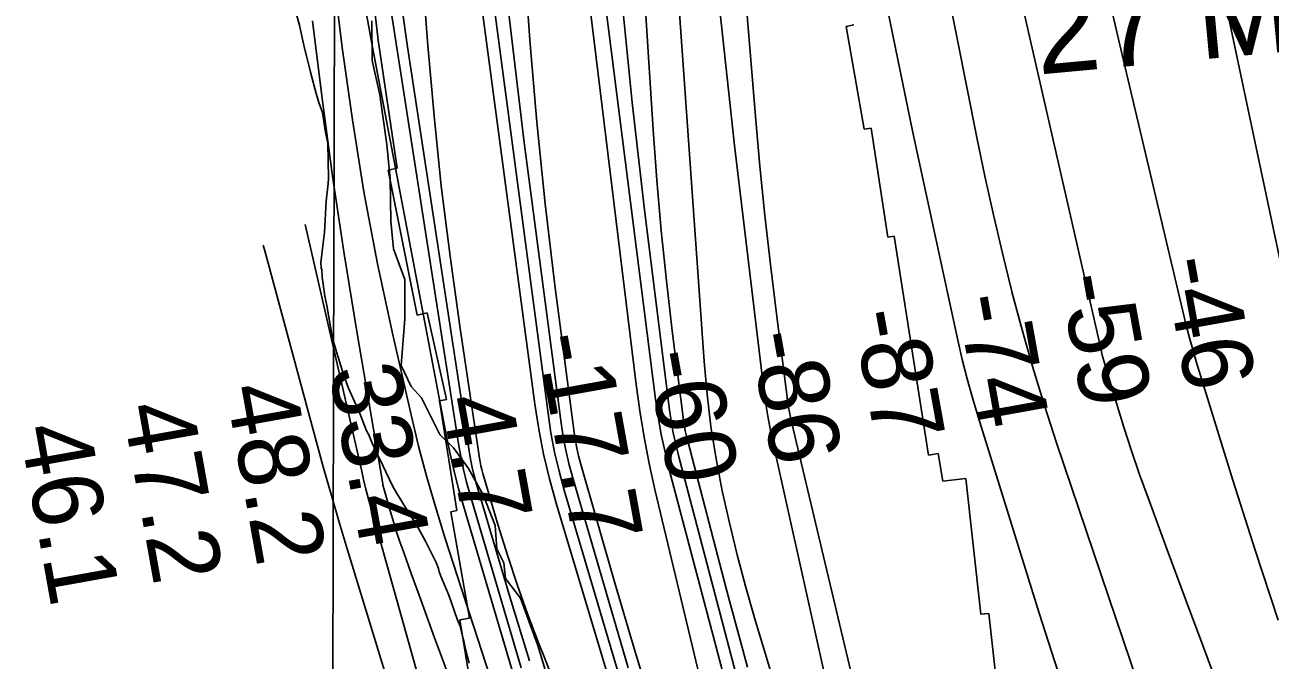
# Model space of a CAD drawing. Extents: x 3177185 to 3215018, y 812988 to 838321.
# Drawn here: x 3196772 to 3197957, y 820661 to 821266 of the extents above; entities that cross this region are included whole.
import ezdxf

# ---------------------------------------------------------------- set-up
doc = ezdxf.new("R2010")
doc.units = 0
for name, color, linetype in [('V-GRID-MAJR', 7, 'Continuous'), ('V-RIVR-EDGE', 7, 'Continuous'), ('V-RIVR-RANG', 7, 'Continuous'), ('V-RIVR-RANG-IDEN', 7, 'Continuous'), ('V-RRAP-RVMT', 7, 'Continuous'), ('V-SITE-VEGE', 7, 'Continuous'), ('V-TOPO-DPTH', 7, 'Continuous'), ('V-TOPO-MAJR', 7, 'Continuous'), ('V-TOPO-MINR', 7, 'Continuous'), ('V-TOPO-WATR', 7, 'Continuous')]:
    doc.layers.add(name, color=color, linetype=linetype)

msp = doc.modelspace()

# ---------------------------------------------------------------- linework, layer by layer
at = {"layer": 'V-GRID-MAJR'}
msp.add_spline([(3197059.7, 818362.7), (3197073.8, 824421.5), (3197087.9, 830483.8), (3197102, 836546.1), (3197102, 836549.5)], degree=3, dxfattribs=at)
at = {"layer": 'V-RIVR-EDGE'}
msp.add_lwpolyline([(3197102.2, 821270.3), (3197102.5, 821232.4), (3197109.9, 821199.8), (3197116.7, 821152.4), (3197119.6, 821119.8), (3197120.4, 821079.4), (3197123, 821052.9), (3197133.8, 821023.7), (3197133.7, 820986.3), (3197130.1, 820942), (3197139.6, 820922), (3197149.6, 820911.1), (3197166.9, 820876.3), (3197179.9, 820863.6), (3197194.2, 820844), (3197208.4, 820818.8), (3197219.7, 820789.6), (3197221.4, 820767.5), (3197227.8, 820754), (3197229.6, 820739.2), (3197243.9, 820720.5), (3197260.3, 820675.2), (3197274.1, 820629.1)], dxfattribs=at)
at = {"layer": 'V-RRAP-RVMT'}
for p, q in [((3197092.9, 821386.5), (3197108.2, 821251.6)), ((3197553.8, 821264.9), (3197561.1, 821266.3)), ((3197570.8, 821167.1), (3197553.8, 821264.9)), ((3197108.2, 821251.6), (3197126.4, 821129.8)), ((3197577.4, 821168.1), (3197570.8, 821167.1)), ((3197593.5, 821064.3), (3197577.4, 821168.1)), ((3197126.4, 821129.8), (3197117.8, 821128.1)), ((3197117.8, 821128.1), (3197145.5, 820990)), ((3197599.3, 821065.1), (3197593.5, 821064.3)), ((3197632.2, 820856.7), (3197599.3, 821065.1)), ((3197145.5, 820990), (3197155.1, 820992)), ((3197155.1, 820992), (3197173.5, 820909.6)), ((3197173.5, 820909.6), (3197166.6, 820908.3)), ((3197166.6, 820908.3), (3197183.3, 820803.9)), ((3197641.4, 820858.3), (3197632.2, 820856.7)), ((3197645.8, 820831.8), (3197641.4, 820858.3)), ((3197667.6, 820834.3), (3197645.8, 820831.8)), ((3197682, 820705.1), (3197667.6, 820834.3)), ((3197183.3, 820803.9), (3197177.5, 820802.7)), ((3197177.5, 820802.7), (3197195.1, 820701.5)), ((3197689.4, 820705.8), (3197682, 820705.1)), ((3197704.8, 820571.3), (3197689.4, 820705.8)), ((3197195.1, 820701.5), (3197185.9, 820699.8)), ((3197185.9, 820699.8), (3197221.8, 820485.6))]:
    msp.add_line(p, q, dxfattribs=at)
at = {"layer": 'V-SITE-VEGE'}
for p, q in [((3197024.2, 821298.7), (3197033.4, 821266.1)), ((3197033.4, 821266.1), (3197034.7, 821260)), ((3197034.7, 821260), (3197037.6, 821247.1)), ((3197037.6, 821247.1), (3197043.9, 821221.3)), ((3197043.9, 821221.3), (3197049.4, 821201.1)), ((3197049.4, 821201.1), (3197051.9, 821192.3)), ((3197051.9, 821192.3), (3197055.2, 821183)), ((3197055.2, 821183), (3197056.9, 821172.1)), ((3197056.9, 821172.1), (3197057.8, 821165.6)), ((3197057.8, 821165.6), (3197060.4, 821153.5)), ((3197060.4, 821153.5), (3197061.1, 821120.4)), ((3197061.1, 821120.4), (3197060.7, 821115.1)), ((3197060.7, 821115.1), (3197058.8, 821098.5)), ((3197058.8, 821098.5), (3197057.1, 821068.6)), ((3197056, 821058.5), (3197053.7, 821039.9)), ((3197057.1, 821068.6), (3197056, 821058.5)), ((3197053.7, 821039.9), (3197054.2, 821035)), ((3197054.2, 821035), (3197054.6, 821033)), ((3197054.6, 821033), (3197055.1, 821026.1)), ((3197055.1, 821026.1), (3197057.7, 821008)), ((3197057.7, 821008), (3197059.4, 820999.1)), ((3197059.4, 820999.1), (3197064.9, 820967.6)), ((3197064.9, 820967.6), (3197069.9, 820950.7)), ((3197069.9, 820950.7), (3197074.5, 820936.6)), ((3197074.5, 820936.6), (3197079.9, 820920.9)), ((3197079.9, 820920.9), (3197090.7, 820897.1)), ((3197090.7, 820897.1), (3197097.3, 820879.8)), ((3197097.3, 820879.8), (3197099.4, 820875.8)), ((3197099.4, 820875.8), (3197102.7, 820868.1)), ((3197102.7, 820868.1), (3197106, 820860.5)), ((3197106, 820860.5), (3197113, 820846)), ((3197113, 820846), (3197122, 820827.5)), ((3197122, 820827.5), (3197125.8, 820820.6)), ((3197125.8, 820820.6), (3197129.9, 820814.2)), ((3197129.9, 820814.2), (3197133.6, 820807.8)), ((3197133.6, 820807.8), (3197139.7, 820798.1)), ((3197139.7, 820798.1), (3197144.6, 820790.9)), ((3197144.6, 820790.9), (3197153.7, 820774)), ((3197153.7, 820774), (3197163.6, 820754.3)), ((3197163.6, 820754.3), (3197165.6, 820748.6)), ((3197165.6, 820748.6), (3197166.5, 820745.4)), ((3197166.5, 820745.4), (3197168.6, 820739.8)), ((3197168.6, 820739.8), (3197175.6, 820723.3)), ((3197175.6, 820723.3), (3197183.5, 820700.3)), ((3197183.5, 820700.3), (3197186.4, 820693.9)), ((3197186.4, 820693.9), (3197187.6, 820688.2)), ((3197187.6, 820688.2), (3197189.3, 820681.8)), ((3197189.3, 820681.8), (3197190.2, 820678.1)), ((3197190.2, 820678.1), (3197191.4, 820671.7)), ((3197191.4, 820671.7), (3197194.8, 820658.4))]:
    msp.add_line(p, q, dxfattribs=at)
at = {"layer": 'V-TOPO-DPTH'}
for points in [[(3197109.9, 822904.9), (3197020.7, 821952.5), (3197020.4, 821949.3), (3197020.2, 821946.1), (3197019.9, 821942.9), (3197019.7, 821939.6), (3197019.4, 821933.6), (3197019.4, 821933.2), (3197019.4, 821933), (3197019.4, 821932.8), (3197020.1, 821926.6), (3197020.5, 821923.3), (3197020.9, 821920), (3197021.4, 821916.7), (3197021.9, 821913.4), (3197184.9, 820867.5), (3197187.1, 820855.2), (3197189.5, 820843), (3197192.5, 820830.9), (3197195.8, 820818.9), (3197244.5, 820654)], [(3197453.4, 820481.7), (3197371.8, 820823.8), (3197366.3, 820848.7), (3197361.4, 820873.6), (3197357.3, 820898.8), (3197353.8, 820924), (3197260.6, 821686.3), (3197255.8, 821728.8), (3197251.6, 821771.4), (3197248.3, 821814.1), (3197245.5, 821856.8), (3197245, 821866), (3197243.2, 821904.2), (3197241.7, 821942.4), (3197240.8, 821980.6), (3197240.2, 822018.9), (3197240.3, 822057.1), (3197240.6, 822095.4), (3197241.5, 822133.6), (3197242.8, 822171.8), (3197271, 822862.8)], [(3197271, 822862.8), (3197242.8, 822171.8), (3197241.5, 822133.6), (3197240.6, 822095.4), (3197240.3, 822057.1), (3197240.2, 822018.9), (3197240.8, 821980.6), (3197241.7, 821942.4), (3197243.2, 821904.2), (3197245, 821866), (3197245.5, 821856.8), (3197248.3, 821814.1), (3197251.6, 821771.4), (3197255.8, 821728.8), (3197260.6, 821686.3), (3197353.8, 820924), (3197357.3, 820898.8), (3197361.4, 820873.6), (3197366.3, 820848.7), (3197371.8, 820823.8), (3197453.4, 820481.7)], [(3197279.5, 820630.3), (3197266.2, 820664.5), (3197261, 820677.8), (3197250.5, 820705.4), (3197240.6, 820733.3), (3197231.3, 820761.4), (3197222.6, 820789.6), (3197207.9, 820839.2), (3197207, 820842.8), (3197206.1, 820846.5), (3197205.3, 820850.1), (3197204.7, 820853.8), (3197185.9, 820979.4), (3197176.7, 821046), (3197168.4, 821112.7), (3197161.6, 821179.6), (3197155.7, 821246.6), (3197104.1, 821919.9), (3197103.6, 821928.3), (3197103.3, 821936.7), (3197103.2, 821945.1), (3197103.3, 821953.5), (3197124.1, 822682.1)], [(3197279.5, 820630.3), (3197266.2, 820664.5), (3197261, 820677.8), (3197250.5, 820705.4), (3197240.6, 820733.3), (3197231.3, 820761.4), (3197222.6, 820789.6), (3197207.9, 820839.2), (3197207, 820842.8), (3197206.1, 820846.5), (3197205.3, 820850.1), (3197204.7, 820853.8), (3197185.9, 820979.4), (3197176.7, 821046), (3197168.4, 821112.7), (3197161.6, 821179.6), (3197155.7, 821246.6), (3197104.1, 821919.9), (3197103.6, 821928.3), (3197103.3, 821936.7), (3197103.2, 821945.1), (3197103.3, 821953.5), (3197124.1, 822682.1)], [(3197210.3, 822492.9), (3197210.9, 821949.7), (3197211, 821945.4), (3197211.1, 821941.1), (3197211.2, 821936.8), (3197211.5, 821932.5), (3197247.2, 821329.7), (3197252.6, 821251.7), (3197259.2, 821173.8), (3197267.4, 821096), (3197276.6, 821018.3), (3197294.9, 820878), (3197296, 820870.6), (3197297.4, 820863.3), (3197299, 820856), (3197300.9, 820848.8), (3197333.4, 820735.9), (3197352, 820672.4), (3197371.2, 820609)], [(3197210.3, 822492.9), (3197210.9, 821949.7), (3197211, 821945.4), (3197211.1, 821941.1), (3197211.2, 821936.8), (3197211.5, 821932.5), (3197247.2, 821329.7), (3197252.6, 821251.7), (3197259.2, 821173.8), (3197267.4, 821096), (3197276.6, 821018.3), (3197294.9, 820878), (3197296, 820870.6), (3197297.4, 820863.3), (3197299, 820856), (3197300.9, 820848.8), (3197333.4, 820735.9), (3197352, 820672.4), (3197371.2, 820609)], [(3197357.1, 820581.1), (3197285.4, 820823.4), (3197280.6, 820841.4), (3197276.3, 820859.5), (3197272.8, 820877.8), (3197270, 820896.2), (3197185.4, 821535), (3197177.3, 821602), (3197170.1, 821669.2), (3197164.4, 821736.4), (3197159.6, 821803.8), (3197155.6, 821870.6), (3197153.8, 821904.7), (3197152.5, 821938.7), (3197151.9, 821972.8), (3197151.6, 822006.8), (3197151.8, 822063.6), (3197152.5, 822126), (3197154, 822188.4), (3197156.5, 822250.8)], [(3197156.5, 822250.8), (3197154, 822188.4), (3197152.5, 822126), (3197151.8, 822063.6), (3197151.6, 822006.8), (3197151.9, 821972.8), (3197152.5, 821938.7), (3197153.8, 821904.7), (3197155.6, 821870.6), (3197159.6, 821803.8), (3197164.4, 821736.4), (3197170.1, 821669.2), (3197177.3, 821602), (3197185.4, 821535), (3197270, 820896.2), (3197272.8, 820877.8), (3197276.3, 820859.5), (3197280.6, 820841.4), (3197285.4, 820823.4), (3197357.1, 820581.1)], [(3197593.8, 820054.6), (3197385.4, 820843), (3197381.4, 820859.5), (3197377.8, 820876.2), (3197374.8, 820893), (3197372.4, 820909.8), (3197319.6, 821325.4), (3197307.7, 821428.1), (3197297.3, 821530.9), (3197289.2, 821633.9), (3197282.6, 821737.1), (3197274.1, 821895.8), (3197273, 821919.7), (3197272.1, 821943.7), (3197271.5, 821967.6), (3197271.2, 821991.5), (3197269.9, 822128.3), (3197270.2, 822220.6)], [(3197270.2, 822220.6), (3197269.9, 822128.3), (3197271.2, 821991.5), (3197271.5, 821967.6), (3197272.1, 821943.7), (3197273, 821919.7), (3197274.1, 821895.8), (3197282.6, 821737.1), (3197289.2, 821633.9), (3197297.3, 821530.9), (3197307.7, 821428.1), (3197319.6, 821325.4), (3197372.4, 820909.8), (3197374.8, 820893), (3197377.8, 820876.2), (3197381.4, 820859.5), (3197385.4, 820843), (3197593.8, 820054.6)]]:
    msp.add_lwpolyline(points, dxfattribs=at)
at = {"layer": 'V-TOPO-MAJR'}
for points in [[(3197486.5, 820505.1), (3197394.1, 820856.4), (3197391.5, 820867.1), (3197389.2, 820877.9), (3197387.3, 820888.9), (3197385.7, 820899.8), (3197362, 821087.4), (3197350, 821192.4), (3197339.5, 821297.4), (3197331.3, 821402.7), (3197324.8, 821508.1), (3197303.3, 821927.9), (3197302.9, 821936.4), (3197302.6, 821944.9), (3197302.4, 821953.4), (3197302.2, 821962), (3197298, 822333.3)], [(3197746.6, 822243.6), (3197752.6, 822202.6), (3197758.6, 822161.6), (3197764.5, 822120.6), (3197782.6, 821996.5), (3197785, 821980.7), (3197787.4, 821965), (3197789.9, 821949.3), (3197792.5, 821933.5), (3197818.8, 821778.7), (3197835.1, 821685.7), (3197852.2, 821592.8), (3197870.4, 821500.2), (3197889.4, 821407.6), (3197973.8, 821008.6), (3197976.3, 820997.7), (3197978.9, 820986.9), (3197981.7, 820976.2), (3197984.7, 820965.5), (3198026.4, 820822.5), (3198051, 820740.5), (3198076.4, 820658.8)], [(3197045.8, 821270.3), (3197055, 821196.2), (3197065, 821122.1), (3197076.1, 821048.2), (3197088.1, 820974.4), (3197112.7, 820829.2), (3197112.9, 820828.1), (3197113.4, 820826), (3197113.7, 820824.9), (3197119.1, 820805.8), (3197122.2, 820795.2), (3197125.4, 820784.6), (3197128.9, 820774.2), (3197132.6, 820763.8), (3197139.8, 820743.8), (3197147.2, 820723.4), (3197154.6, 820703.1), (3197162, 820682.7), (3197169.4, 820662.3), (3197339.4, 820193.7)]]:
    msp.add_lwpolyline(points, dxfattribs=at)
at = {"layer": 'V-TOPO-MINR'}
for points in [[(3197270.8, 823430.3), (3197241.4, 823303.4), (3197190.6, 823075.5), (3197187.7, 823062.3), (3197184.8, 823049.1), (3197181.9, 823035.9), (3197179.1, 823022.7), (3197176.5, 823009.4), (3197174.1, 822996.1), (3197172.1, 822982.8), (3197170.3, 822969.4), (3197169.6, 822963.7), (3197167.8, 822947.5), (3197166.3, 822931.2), (3197165.1, 822914.9), (3197164.2, 822898.6), (3197119.6, 821937.4), (3197257.5, 820905.2), (3197261.3, 820881.3), (3197265.8, 820857.6), (3197271.4, 820834.1), (3197277.8, 820810.8), (3197401.7, 820396.9)], [(3197109.9, 822904.9), (3197020.7, 821952.5), (3197020.4, 821949.3), (3197020.2, 821946.1), (3197019.9, 821942.9), (3197019.7, 821939.6), (3197019.4, 821933.6), (3197019.4, 821933.2), (3197019.4, 821933), (3197019.4, 821932.8), (3197020.1, 821926.6), (3197020.5, 821923.3), (3197020.9, 821920), (3197021.4, 821916.7), (3197021.9, 821913.4), (3197184.9, 820867.5), (3197187.1, 820855.2), (3197189.5, 820843), (3197192.5, 820830.9), (3197195.8, 820818.9), (3197244.5, 820654)], [(3197271, 822862.8), (3197242.8, 822171.8), (3197241.5, 822133.6), (3197240.6, 822095.4), (3197240.3, 822057.1), (3197240.2, 822018.9), (3197240.8, 821980.6), (3197241.7, 821942.4), (3197243.2, 821904.2), (3197245, 821866), (3197245.5, 821856.8), (3197248.3, 821814.1), (3197251.6, 821771.4), (3197255.8, 821728.8), (3197260.6, 821686.3), (3197353.8, 820924), (3197357.3, 820898.8), (3197361.4, 820873.6), (3197366.3, 820848.7), (3197371.8, 820823.8), (3197453.4, 820481.7)], [(3197038.7, 822689.2), (3196992, 821961.7), (3196991.4, 821946.8), (3196991.4, 821932), (3196992.3, 821917.3), (3196993.7, 821902.5), (3197074.2, 821244.6), (3197083.8, 821175.8), (3197094.7, 821107.2), (3197107.7, 821038.9), (3197122.2, 820971), (3197139.6, 820895), (3197146.8, 820865.3), (3197154.6, 820835.7), (3197163.1, 820806.4), (3197172.1, 820777.2), (3197284.4, 820430.8)], [(3197210.3, 822492.9), (3197210.9, 821949.7), (3197211, 821945.4), (3197211.1, 821941.1), (3197211.2, 821936.8), (3197211.5, 821932.5), (3197247.2, 821329.7), (3197252.6, 821251.7), (3197259.2, 821173.8), (3197267.4, 821096), (3197276.6, 821018.3), (3197294.9, 820878), (3197296, 820870.6), (3197297.4, 820863.3), (3197299, 820856), (3197300.9, 820848.8), (3197333.4, 820735.9), (3197352, 820672.4), (3197371.2, 820609)], [(3197503.2, 822336.5), (3197519.4, 821967.5), (3197519.5, 821965.9), (3197519.6, 821964.3), (3197519.7, 821961.1), (3197519.9, 821958), (3197520.1, 821956), (3197520.6, 821952.9), (3197520.8, 821951.9), (3197678.2, 821158.9), (3197685.8, 821122.1), (3197693.9, 821085.4), (3197702.5, 821048.8), (3197711.5, 821012.3), (3197711.5, 821012.2), (3197721.2, 820976), (3197731.4, 820939.9), (3197742.5, 820904), (3197754.1, 820868.4), (3197895.1, 820450.9)], [(3197183.9, 822299.9), (3197182.7, 822180), (3197183.2, 821976.3), (3197183.4, 821958.2), (3197183.7, 821940), (3197184.4, 821921.9), (3197185.3, 821903.7), (3197198.2, 821677.5), (3197207.2, 821546.4), (3197218, 821415.4), (3197231.7, 821284.8), (3197247.4, 821154.3), (3197282.4, 820887.1), (3197284.4, 820874.2), (3197286.8, 820861.4), (3197289.8, 820848.7), (3197293.2, 820836.1), (3197346.2, 820654.2)], [(3197026.7, 822278.4), (3197018.9, 822163.2), (3197005.6, 821947.6), (3197005.4, 821940.1), (3197005.4, 821932.6), (3197005.8, 821925.1), (3197006.5, 821917.7), (3197032.1, 821702.6), (3197047, 821587.8), (3197063.5, 821473.2), (3197082.4, 821359), (3197102.9, 821245), (3197173.4, 820874.4), (3197176.9, 820857.7), (3197180.6, 820841.1), (3197184.9, 820824.7), (3197189.5, 820808.3), (3197255.3, 820586.2)], [(3197076.4, 822276.9), (3197071.9, 822163), (3197066.9, 821989.4), (3197066.6, 821962.3), (3197066.8, 821935.2), (3197068, 821908.1), (3197069.6, 821881), (3197083.5, 821704.6), (3197093.8, 821589.5), (3197105.7, 821474.6), (3197120.2, 821360), (3197136.3, 821245.5), (3197194.8, 820860.7), (3197196.2, 820852.7), (3197197.8, 820844.7), (3197199.7, 820836.9), (3197201.9, 820829), (3197233.5, 820721.8), (3197252.5, 820660.7)], [(3197156.5, 822250.8), (3197154, 822188.4), (3197152.5, 822126), (3197151.8, 822063.6), (3197151.6, 822006.8), (3197151.9, 821972.8), (3197152.5, 821938.7), (3197153.8, 821904.7), (3197155.6, 821870.6), (3197159.6, 821803.8), (3197164.4, 821736.4), (3197170.1, 821669.2), (3197177.3, 821602), (3197185.4, 821535), (3197270, 820896.2), (3197272.8, 820877.8), (3197276.3, 820859.5), (3197280.6, 820841.4), (3197285.4, 820823.4), (3197357.1, 820581.1)], [(3197463.9, 822240.3), (3197467.2, 822211.4), (3197486.8, 821982.5), (3197488.2, 821967.6), (3197489.7, 821952.7), (3197491.5, 821937.8), (3197493.4, 821922.9), (3197533.3, 821635.9), (3197551.1, 821517.3), (3197570.7, 821399), (3197593.1, 821281.2), (3197617.2, 821163.7), (3197660, 820966.2), (3197664.3, 820947.8), (3197668.9, 820929.4), (3197674, 820911.2), (3197679.4, 820893), (3197737.6, 820706.1), (3197773.2, 820594.8)], [(3197270.2, 822220.6), (3197269.9, 822128.3), (3197271.2, 821991.5), (3197271.5, 821967.6), (3197272.1, 821943.7), (3197273, 821919.7), (3197274.1, 821895.8), (3197282.6, 821737.1), (3197289.2, 821633.9), (3197297.3, 821530.9), (3197307.7, 821428.1), (3197319.6, 821325.4), (3197372.4, 820909.8), (3197374.8, 820893), (3197377.8, 820876.2), (3197381.4, 820859.5), (3197385.4, 820843), (3197593.8, 820054.6)], [(3197666.6, 820193.9), (3197501.7, 820888.3), (3197500.7, 820892.9), (3197499.8, 820897.5), (3197499, 820902.1), (3197498.3, 820906.8), (3197487.4, 820991.1), (3197481.6, 821038), (3197476.3, 821084.9), (3197471.6, 821131.9), (3197467.4, 821179), (3197405.3, 821933.8), (3197404.9, 821941.5), (3197404.6, 821949.1)], [(3197459.8, 820654.7), (3197439.5, 820729.6), (3197402.9, 820869.8), (3197401.7, 820874.7), (3197400.6, 820879.7), (3197399.8, 820884.7), (3197399, 820889.8), (3197388.3, 820975), (3197382.8, 821022.7), (3197377.8, 821070.4), (3197373.7, 821118.3), (3197370.2, 821166.2), (3197323, 821900.8), (3197322.6, 821907.3), (3197322.2, 821913.9), (3197321.8, 821920.4), (3197321.3, 821926.9), (3197320.7, 821937), (3197320.6, 821938.4), (3197320.5, 821941.3), (3197320.3, 821945.7)], [(3197742.1, 819787.9), (3197466.6, 820701.7), (3197458, 820731.7), (3197449.9, 820761.8), (3197442.6, 820792), (3197435.8, 820822.5), (3197430, 820853.1), (3197425.1, 820883.8), (3197421.4, 820914.7), (3197418.6, 820945.7), (3197375, 821560.2), (3197370.8, 821624.7), (3197367.1, 821689.1)], [(3197689.3, 821426.2), (3197796, 820958.2), (3197796.7, 820955), (3197797.5, 820951.8), (3197798.4, 820948.6), (3197799.3, 820945.4), (3197811, 820906.1), (3197818.1, 820883.3), (3197825.4, 820860.7), (3197833.1, 820838.2), (3197841.2, 820815.8), (3197859.4, 820766.5), (3197876.8, 820719.6), (3197894.2, 820672.7), (3197911.5, 820625.7)], [(3197602.2, 820337), (3197485.1, 820863.5), (3197482, 820878.6), (3197479.2, 820893.7), (3197476.8, 820909), (3197474.7, 820924.3), (3197447.5, 821151.3), (3197433.5, 821280.2), (3197421.4, 821409.4)], [(3197788.5, 821357.8), (3197816.5, 821237.7), (3197875.4, 820988.4), (3197878.1, 820977.7), (3197880.9, 820967), (3197883.9, 820956.3), (3197887, 820945.7), (3197921.8, 820832.9), (3197943, 820766), (3197964.8, 820699.4)], [(3197038.9, 821076.1), (3197092.3, 820842.6), (3197094.5, 820833.3), (3197096.7, 820824.1), (3197099.2, 820814.8), (3197101.7, 820805.7), (3197148.4, 820639.2)], [(3196998.7, 821056.5), (3197000.5, 821051), (3197049.6, 820868.9), (3197056.6, 820843.4), (3197063.8, 820818.1), (3197071.2, 820792.8), (3197078.8, 820767.5), (3197205.5, 820353.6)]]:
    msp.add_lwpolyline(points, dxfattribs=at)
at = {"layer": 'V-TOPO-WATR'}
msp.add_lwpolyline([(3197124.1, 822682.1), (3197103.3, 821953.5), (3197103.2, 821945.1), (3197103.3, 821936.7), (3197103.6, 821928.3), (3197104.1, 821919.9), (3197155.7, 821246.6), (3197161.6, 821179.6), (3197168.4, 821112.7), (3197176.7, 821046), (3197185.9, 820979.4), (3197204.7, 820853.8), (3197205.3, 820850.1), (3197206.1, 820846.5), (3197207, 820842.8), (3197207.9, 820839.2), (3197222.6, 820789.6), (3197231.3, 820761.4), (3197240.6, 820733.3), (3197250.5, 820705.4), (3197261, 820677.8), (3197266.2, 820664.5), (3197279.5, 820630.3)], dxfattribs=at)

# ---------------------------------------------------------------- texts
at = {"layer": 'V-RIVR-RANG'}
for s, rotation, p in [('-46', 280.2149, (3197855.4, 821042)), ('-59', 280.2149, (3197756.7, 821025.9)), ('-74', 280.2149, (3197658.6, 821006.4)), ('-87', 280.2149, (3197559.6, 820991.9)), ('-17.7', 280.2149, (3197258.9, 820969.2)), ('-86', 280.2149, (3197461.7, 820971.3)), ('-60', 280.2149, (3197363.4, 820953.1)), ('33.4', 280.1883, (3197061.3, 820938.3)), ('48.2', 280.1883, (3196962.9, 820920.4)), ('47.2', 280.1883, (3196864.5, 820902.5)), ('4.7', 280.2149, (3197168, 820909.8)), ('46.1', 280.1883, (3196766.6, 820882.2))]:
    msp.add_text(s, height=67, rotation=rotation, dxfattribs=at).set_placement(p)
at = {"layer": 'V-RIVR-RANG-IDEN'}
msp.add_text('27 March   W.S.  41.5', height=83, rotation=5.3128, dxfattribs=at).set_placement((3197736.6, 821218.9))

doc.saveas('drawing.dxf')
